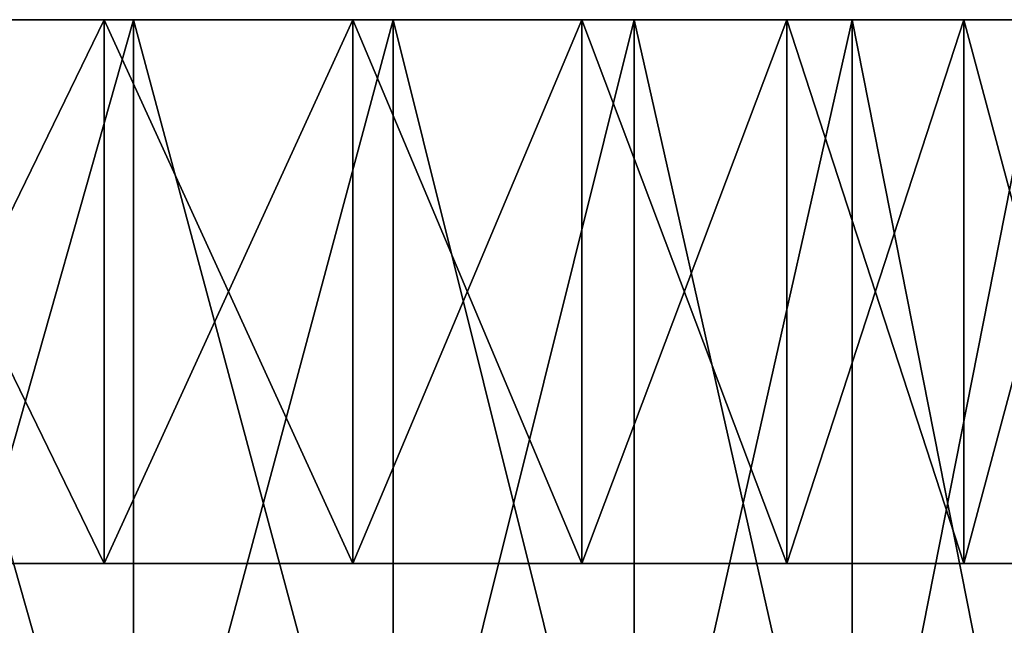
# Model space of a CAD drawing. Extents: x 0.04 to 8.7, y -7.15 to 0.
# Tile 444 of 464: x 5.81 to 7.73, y -1.18 to 0. Entities that reach past the tile are written whole.
import ezdxf

# ---------------------------------------------------------------- set-up
doc = ezdxf.new("R2010")
doc.units = 0
doc.header["$MEASUREMENT"] = 0
doc.layers.get('0').update_dxf_attribs({"linetype": 'CONTINUOUS'})

# ---------------------------------------------------------------- blocks, each defined once
blk = doc.blocks.new('ACE_M_STL')
at = {"color": 0}
for p, q in [((5.4575, 0, -3.8668), (5.9739, 0, -3.6833)), ((5.9739, 0, 3.6833), (5.4575, 0, 3.8668)), ((5.9739, 0, 3.6833), (5.4575, 0, 3.8668)), ((5.4575, 0, -3.8668), (5.9739, 0, -3.6833)), ((6.0313, 0, 4.0011), (5.4949, 0, 4.1831)), ((5.4949, 0, -4.1831), (6.0313, 0, -4.0011)), ((6.0313, 0, 4.0011), (5.4949, 0, 4.1831)), ((5.4949, 0, -4.1831), (6.0313, 0, -4.0011)), ((5.9739, 0, -3.6833), (6.4605, 0, -3.4311)), ((6.4605, 0, 3.4311), (5.9739, 0, 3.6833)), ((5.9739, 0, 3.6833), (5.9739, -1.063, 3.6833)), ((5.9739, 0, 3.6833), (5.9739, -1.063, 3.6833)), ((6.4605, 0, 3.4311), (5.9739, 0, 3.6833)), ((5.9739, 0, -3.6833), (6.4605, 0, -3.4311)), ((5.9739, 0, -3.6833), (5.9739, -1.063, -3.6833)), ((5.9739, 0, -3.6833), (5.9739, -1.063, -3.6833)), ((6.0313, -1.8898, 4.0011), (6.0313, 0, 4.0011)), ((6.5394, 0, 3.7505), (6.0313, 0, 4.0011)), ((6.0313, -1.8898, 4.0011), (6.0313, 0, 4.0011)), ((6.0313, -1.8898, -4.0011), (6.0313, 0, -4.0011)), ((6.0313, 0, -4.0011), (6.5394, 0, -3.7505)), ((6.0313, -1.8898, -4.0011), (6.0313, 0, -4.0011)), ((6.5394, 0, 3.7505), (6.0313, 0, 4.0011)), ((6.0313, 0, -4.0011), (6.5394, 0, -3.7505)), ((6.4605, 0, -3.4311), (6.9083, 0, -3.1151)), ((6.9083, 0, 3.1151), (6.4605, 0, 3.4311)), ((6.4605, 0, 3.4311), (6.4605, -1.063, 3.4311)), ((6.4605, 0, 3.4311), (6.4605, -1.063, 3.4311)), ((6.9083, 0, 3.1151), (6.4605, 0, 3.4311)), ((6.4605, 0, -3.4311), (6.9083, 0, -3.1151)), ((6.4605, 0, -3.4311), (6.4605, -1.063, -3.4311)), ((6.4605, 0, -3.4311), (6.4605, -1.063, -3.4311)), ((6.5394, -1.8898, 3.7505), (6.5394, 0, 3.7505)), ((7.0104, 0, 3.4358), (6.5394, 0, 3.7505)), ((6.5394, -1.8898, 3.7505), (6.5394, 0, 3.7505)), ((6.5394, -1.8898, -3.7505), (6.5394, 0, -3.7505)), ((6.5394, 0, -3.7505), (7.0104, 0, -3.4358)), ((6.5394, -1.8898, -3.7505), (6.5394, 0, -3.7505)), ((7.0104, 0, 3.4358), (6.5394, 0, 3.7505)), ((6.5394, 0, -3.7505), (7.0104, 0, -3.4358)), ((6.9083, 0, -3.1151), (7.3089, 0, -2.741)), ((7.3089, 0, 2.741), (6.9083, 0, 3.1151)), ((6.9083, 0, 3.1151), (6.9083, -1.063, 3.1151)), ((6.9083, 0, 3.1151), (6.9083, -1.063, 3.1151)), ((7.3089, 0, 2.741), (6.9083, 0, 3.1151)), ((6.9083, 0, -3.1151), (7.3089, 0, -2.741)), ((6.9083, 0, -3.1151), (6.9083, -1.063, -3.1151)), ((6.9083, 0, -3.1151), (6.9083, -1.063, -3.1151)), ((7.0104, -1.8898, 3.4358), (7.0104, 0, 3.4358)), ((7.4363, 0, 3.0623), (7.0104, 0, 3.4358)), ((7.0104, -1.8898, 3.4358), (7.0104, 0, 3.4358)), ((7.0104, -1.8898, -3.4358), (7.0104, 0, -3.4358)), ((7.0104, 0, -3.4358), (7.4363, 0, -3.0623)), ((7.0104, -1.8898, -3.4358), (7.0104, 0, -3.4358)), ((7.4363, 0, 3.0623), (7.0104, 0, 3.4358)), ((7.0104, 0, -3.4358), (7.4363, 0, -3.0623)), ((7.3089, 0, -2.741), (7.6548, 0, -2.3158)), ((7.6548, 0, 2.3158), (7.3089, 0, 2.741)), ((7.3089, 0, 2.741), (7.3089, -1.063, 2.741)), ((7.3089, 0, 2.741), (7.3089, -1.063, 2.741)), ((7.6548, 0, 2.3158), (7.3089, 0, 2.741)), ((7.3089, 0, -2.741), (7.6548, 0, -2.3158)), ((7.3089, 0, -2.741), (7.3089, -1.063, -2.741)), ((7.3089, 0, -2.741), (7.3089, -1.063, -2.741)), ((7.4363, -1.8898, 3.0623), (7.4363, 0, 3.0623)), ((7.8098, 0, 2.6364), (7.4363, 0, 3.0623)), ((7.4363, -1.8898, 3.0623), (7.4363, 0, 3.0623)), ((7.4363, -1.8898, -3.0623), (7.4363, 0, -3.0623)), ((7.4363, 0, -3.0623), (7.8098, 0, -2.6364)), ((7.4363, -1.8898, -3.0623), (7.4363, 0, -3.0623)), ((7.8098, 0, 2.6364), (7.4363, 0, 3.0623)), ((7.4363, 0, -3.0623), (7.8098, 0, -2.6364)), ((7.6548, 0, -2.3158), (7.9395, 0, -1.8475)), ((7.9395, 0, 1.8475), (7.6548, 0, 2.3158)), ((7.6548, 0, 2.3158), (7.6548, -1.063, 2.3158)), ((7.6548, 0, 2.3158), (7.6548, -1.063, 2.3158)), ((7.9395, 0, 1.8475), (7.6548, 0, 2.3158)), ((7.6548, 0, -2.3158), (7.9395, 0, -1.8475)), ((7.6548, 0, -2.3158), (7.6548, -1.063, -2.3158)), ((7.6548, 0, -2.3158), (7.6548, -1.063, -2.3158)), ((5.9739, -1.063, 3.6833), (5.4575, -1.063, 3.8668)), ((5.4575, -1.063, -3.8668), (5.9739, -1.063, -3.6833)), ((5.9739, -1.063, 3.6833), (5.4575, -1.063, 3.8668)), ((5.4575, -1.063, -3.8668), (5.9739, -1.063, -3.6833)), ((6.4605, -1.063, 3.4311), (5.9739, -1.063, 3.6833)), ((5.9739, -1.063, -3.6833), (6.4605, -1.063, -3.4311)), ((6.4605, -1.063, 3.4311), (5.9739, -1.063, 3.6833)), ((5.9739, -1.063, -3.6833), (6.4605, -1.063, -3.4311)), ((6.9083, -1.063, 3.1151), (6.4605, -1.063, 3.4311)), ((6.4605, -1.063, -3.4311), (6.9083, -1.063, -3.1151)), ((6.9083, -1.063, 3.1151), (6.4605, -1.063, 3.4311)), ((6.4605, -1.063, -3.4311), (6.9083, -1.063, -3.1151)), ((7.3089, -1.063, 2.741), (6.9083, -1.063, 3.1151)), ((6.9083, -1.063, -3.1151), (7.3089, -1.063, -2.741)), ((7.3089, -1.063, 2.741), (6.9083, -1.063, 3.1151)), ((6.9083, -1.063, -3.1151), (7.3089, -1.063, -2.741)), ((7.6548, -1.063, 2.3158), (7.3089, -1.063, 2.741)), ((7.3089, -1.063, -2.741), (7.6548, -1.063, -2.3158)), ((7.6548, -1.063, 2.3158), (7.3089, -1.063, 2.741)), ((7.3089, -1.063, -2.741), (7.6548, -1.063, -2.3158)), ((7.9395, -1.063, 1.8475), (7.6548, -1.063, 2.3158)), ((7.6548, -1.063, -2.3158), (7.9395, -1.063, -1.8475)), ((7.9395, -1.063, 1.8475), (7.6548, -1.063, 2.3158)), ((7.6548, -1.063, -2.3158), (7.9395, -1.063, -1.8475))]:
    blk.add_line(p, q, dxfattribs=at)
mesh = blk.add_polyface(dxfattribs=at)
corners = [(3.8087, 0, -4.2937), (4.9393, 0, -4.2937), (4.374, 0, -4.3307), (3.2531, 0, -4.1831), (5.4949, 0, -4.1831), (2.7167, 0, -4.0011), (4.374, 0, -4.0157), (3.8272, 0, -3.9783), (2.2087, 0, -3.7505), (3.2906, 0, -3.8668), (2.7741, 0, -3.6833), (1.7376, 0, -3.4358), (2.2875, 0, -3.4311), (1.3117, 0, -3.0623), (1.8397, 0, -3.1151), (1.4392, 0, -2.741), (0.9382, 0, -2.6364), (1.0933, 0, -2.3158), (0.6235, 0, -2.1654), (0.8085, 0, -1.8475), (0.373, 0, -1.6573), (0.5901, 0, -1.3448), (0.1909, 0, -1.1209), (0.4423, 0, -0.817), (0.0804, 0, -0.5653), (0.3676, 0, -0.274), (0.0433, 0), (0.3676, 0, 0.274), (0.0804, 0, 0.5653), (0.4423, 0, 0.817), (0.1909, 0, 1.1209), (0.5901, 0, 1.3448), (0.373, 0, 1.6573), (0.8085, 0, 1.8475), (0.6235, 0, 2.1654), (1.0933, 0, 2.3158), (0.9382, 0, 2.6364), (1.4392, 0, 2.741), (1.3117, 0, 3.0623), (1.8397, 0, 3.1151), (1.7376, 0, 3.4358), (2.2875, 0, 3.4311), (2.7741, 0, 3.6833), (2.2087, 0, 3.7505), (3.2906, 0, 3.8668), (2.7167, 0, 4.0011), (3.8272, 0, 3.9783), (4.374, 0, 4.0157), (3.2531, 0, 4.1831), (6.0313, 0, -4.0011), (4.9208, 0, -3.9783), (6.5394, 0, -3.7505), (5.4575, 0, -3.8668), (5.9739, 0, -3.6833), (7.0104, 0, -3.4358), (6.4605, 0, -3.4311), (7.4363, 0, -3.0623), (6.9083, 0, -3.1151), (7.3089, 0, -2.741), (7.8098, 0, -2.6364), (7.6548, 0, -2.3158), (8.1245, 0, -2.1654), (7.9395, 0, -1.8475), (8.3751, 0, -1.6573), (8.1579, 0, -1.3448), (8.5572, 0, -1.1209), (8.3058, 0, -0.817), (8.6677, 0, -0.5653), (8.3804, 0, -0.274), (8.7047, 0), (8.3804, 0, 0.274), (8.6677, 0, 0.5653), (8.3058, 0, 0.817), (8.5572, 0, 1.1209), (8.1579, 0, 1.3448), (8.3751, 0, 1.6573), (7.9395, 0, 1.8475), (8.1245, 0, 2.1654), (7.6548, 0, 2.3158), (7.8098, 0, 2.6364), (7.3089, 0, 2.741), (7.4363, 0, 3.0623), (6.9083, 0, 3.1151), (7.0104, 0, 3.4358), (6.4605, 0, 3.4311), (5.9739, 0, 3.6833), (6.5394, 0, 3.7505), (5.4575, 0, 3.8668), (6.0313, 0, 4.0011), (4.9208, 0, 3.9783), (5.4949, 0, 4.1831), (3.8087, 0, 4.2937), (4.9393, 0, 4.2937), (4.374, 0, 4.3307)]
mesh.append_faces([[corners[k] for k in face] for face in [(0, 1, 2), (92, 91, 93)]], dxfattribs={"vtx0": -1, "color": 0})
mesh.append_faces([[corners[k] for k in face] for face in [(1, 3, 4), (6, 5, 7), (7, 8, 9), (9, 8, 10), (10, 11, 12), (12, 13, 14), (14, 13, 15), (15, 16, 17), (17, 18, 19), (19, 20, 21), (21, 22, 23), (23, 24, 25), (25, 26, 27), (27, 28, 29), (29, 30, 31), (31, 32, 33), (33, 34, 35), (35, 36, 37), (37, 38, 39), (39, 40, 41), (41, 40, 42), (42, 43, 44), (44, 45, 46), (46, 45, 47), (49, 50, 51), (51, 53, 54), (54, 55, 56), (56, 58, 59), (59, 60, 61), (61, 62, 63), (63, 64, 65), (65, 66, 67), (67, 68, 69), (69, 70, 71), (71, 72, 73), (73, 74, 75), (75, 76, 77), (77, 78, 79), (79, 80, 81), (81, 82, 83), (83, 85, 86), (86, 87, 88), (88, 47, 90), (90, 91, 92)]], dxfattribs={"vtx0": -1, "vtx1": -1, "color": 0})
mesh.append_faces([[corners[k] for k in face] for face in [(4, 5, 6), (90, 47, 48)]], dxfattribs={"vtx0": -1, "vtx1": -1, "vtx2": -1, "color": 0})
mesh.append_faces([[corners[k] for k in face] for face in [(1, 0, 3), (4, 3, 5), (7, 5, 8), (10, 8, 11), (12, 11, 13), (15, 13, 16), (17, 16, 18), (19, 18, 20), (21, 20, 22), (23, 22, 24), (25, 24, 26), (27, 26, 28), (29, 28, 30), (31, 30, 32), (33, 32, 34), (35, 34, 36), (37, 36, 38), (39, 38, 40), (42, 40, 43), (44, 43, 45), (47, 45, 48), (6, 49, 4), (49, 6, 50), (51, 50, 52), (51, 52, 53), (54, 53, 55), (56, 55, 57), (56, 57, 58), (59, 58, 60), (61, 60, 62), (63, 62, 64), (65, 64, 66), (67, 66, 68), (69, 68, 70), (71, 70, 72), (73, 72, 74), (75, 74, 76), (77, 76, 78), (79, 78, 80), (81, 80, 82), (83, 82, 84), (83, 84, 85), (86, 85, 87), (88, 87, 89), (88, 89, 47), (90, 48, 91)]], dxfattribs={"vtx0": -1, "vtx2": -1, "color": 0})
mesh = blk.add_polyface(dxfattribs=at)
corners = [(5.9739, 0, 3.6833), (5.4575, -1.063, 3.8668), (5.4575, 0, 3.8668), (5.9739, -1.063, 3.6833)]
mesh.append_faces([[corners[k] for k in face] for face in [(0, 1, 2), (1, 0, 3)]], dxfattribs={"vtx0": -1, "color": 0})
mesh = blk.add_polyface(dxfattribs=at)
corners = [(5.9739, -1.063, -3.6833), (5.4575, 0, -3.8668), (5.4575, -1.063, -3.8668), (5.9739, 0, -3.6833)]
mesh.append_faces([[corners[k] for k in face] for face in [(0, 1, 2), (1, 0, 3)]], dxfattribs={"vtx0": -1, "color": 0})
mesh = blk.add_polyface(dxfattribs=at)
corners = [(6.0313, -1.8898, 4.0011), (5.4949, 0, 4.1831), (5.4949, -1.8898, 4.1831), (6.0313, 0, 4.0011)]
mesh.append_faces([[corners[k] for k in face] for face in [(0, 1, 2), (1, 0, 3)]], dxfattribs={"vtx0": -1, "color": 0})
mesh = blk.add_polyface(dxfattribs=at)
corners = [(6.0313, 0, -4.0011), (5.4949, -1.8898, -4.1831), (5.4949, 0, -4.1831), (6.0313, -1.8898, -4.0011)]
mesh.append_faces([[corners[k] for k in face] for face in [(0, 1, 2), (1, 0, 3)]], dxfattribs={"vtx0": -1, "color": 0})
mesh = blk.add_polyface(dxfattribs=at)
corners = [(6.4605, 0, 3.4311), (5.9739, -1.063, 3.6833), (5.9739, 0, 3.6833), (6.4605, -1.063, 3.4311)]
mesh.append_faces([[corners[k] for k in face] for face in [(0, 1, 2), (1, 0, 3)]], dxfattribs={"vtx0": -1, "color": 0})
mesh = blk.add_polyface(dxfattribs=at)
corners = [(6.4605, -1.063, -3.4311), (5.9739, 0, -3.6833), (5.9739, -1.063, -3.6833), (6.4605, 0, -3.4311)]
mesh.append_faces([[corners[k] for k in face] for face in [(0, 1, 2), (1, 0, 3)]], dxfattribs={"vtx0": -1, "color": 0})
mesh = blk.add_polyface(dxfattribs=at)
corners = [(6.5394, -1.8898, 3.7505), (6.0313, 0, 4.0011), (6.0313, -1.8898, 4.0011), (6.5394, 0, 3.7505)]
mesh.append_faces([[corners[k] for k in face] for face in [(0, 1, 2), (1, 0, 3)]], dxfattribs={"vtx0": -1, "color": 0})
mesh = blk.add_polyface(dxfattribs=at)
corners = [(6.5394, 0, -3.7505), (6.0313, -1.8898, -4.0011), (6.0313, 0, -4.0011), (6.5394, -1.8898, -3.7505)]
mesh.append_faces([[corners[k] for k in face] for face in [(0, 1, 2), (1, 0, 3)]], dxfattribs={"vtx0": -1, "color": 0})
mesh = blk.add_polyface(dxfattribs=at)
corners = [(6.9083, 0, 3.1151), (6.4605, -1.063, 3.4311), (6.4605, 0, 3.4311), (6.9083, -1.063, 3.1151)]
mesh.append_faces([[corners[k] for k in face] for face in [(0, 1, 2), (1, 0, 3)]], dxfattribs={"vtx0": -1, "color": 0})
mesh = blk.add_polyface(dxfattribs=at)
corners = [(6.9083, -1.063, -3.1151), (6.4605, 0, -3.4311), (6.4605, -1.063, -3.4311), (6.9083, 0, -3.1151)]
mesh.append_faces([[corners[k] for k in face] for face in [(0, 1, 2), (1, 0, 3)]], dxfattribs={"vtx0": -1, "color": 0})
mesh = blk.add_polyface(dxfattribs=at)
corners = [(7.0104, -1.8898, 3.4358), (6.5394, 0, 3.7505), (6.5394, -1.8898, 3.7505), (7.0104, 0, 3.4358)]
mesh.append_faces([[corners[k] for k in face] for face in [(0, 1, 2), (1, 0, 3)]], dxfattribs={"vtx0": -1, "color": 0})
mesh = blk.add_polyface(dxfattribs=at)
corners = [(7.0104, 0, -3.4358), (6.5394, -1.8898, -3.7505), (6.5394, 0, -3.7505), (7.0104, -1.8898, -3.4358)]
mesh.append_faces([[corners[k] for k in face] for face in [(0, 1, 2), (1, 0, 3)]], dxfattribs={"vtx0": -1, "color": 0})
mesh = blk.add_polyface(dxfattribs=at)
corners = [(7.3089, 0, 2.741), (6.9083, -1.063, 3.1151), (6.9083, 0, 3.1151), (7.3089, -1.063, 2.741)]
mesh.append_faces([[corners[k] for k in face] for face in [(0, 1, 2), (1, 0, 3)]], dxfattribs={"vtx0": -1, "color": 0})
mesh = blk.add_polyface(dxfattribs=at)
corners = [(7.3089, -1.063, -2.741), (6.9083, 0, -3.1151), (6.9083, -1.063, -3.1151), (7.3089, 0, -2.741)]
mesh.append_faces([[corners[k] for k in face] for face in [(0, 1, 2), (1, 0, 3)]], dxfattribs={"vtx0": -1, "color": 0})
mesh = blk.add_polyface(dxfattribs=at)
corners = [(7.4363, -1.8898, 3.0623), (7.0104, 0, 3.4358), (7.0104, -1.8898, 3.4358), (7.4363, 0, 3.0623)]
mesh.append_faces([[corners[k] for k in face] for face in [(0, 1, 2), (1, 0, 3)]], dxfattribs={"vtx0": -1, "color": 0})
mesh = blk.add_polyface(dxfattribs=at)
corners = [(7.4363, 0, -3.0623), (7.0104, -1.8898, -3.4358), (7.0104, 0, -3.4358), (7.4363, -1.8898, -3.0623)]
mesh.append_faces([[corners[k] for k in face] for face in [(0, 1, 2), (1, 0, 3)]], dxfattribs={"vtx0": -1, "color": 0})
mesh = blk.add_polyface(dxfattribs=at)
corners = [(7.3089, 0, 2.741), (7.6548, -1.063, 2.3158), (7.3089, -1.063, 2.741), (7.6548, 0, 2.3158)]
mesh.append_faces([[corners[k] for k in face] for face in [(0, 1, 2), (1, 0, 3)]], dxfattribs={"vtx0": -1, "color": 0})
mesh = blk.add_polyface(dxfattribs=at)
corners = [(7.6548, 0, -2.3158), (7.3089, -1.063, -2.741), (7.6548, -1.063, -2.3158), (7.3089, 0, -2.741)]
mesh.append_faces([[corners[k] for k in face] for face in [(0, 1, 2), (1, 0, 3)]], dxfattribs={"vtx0": -1, "color": 0})
mesh = blk.add_polyface(dxfattribs=at)
corners = [(7.8098, 0, 2.6364), (7.4363, -1.8898, 3.0623), (7.8098, -1.8898, 2.6364), (7.4363, 0, 3.0623)]
mesh.append_faces([[corners[k] for k in face] for face in [(0, 1, 2), (1, 0, 3)]], dxfattribs={"vtx0": -1, "color": 0})
mesh = blk.add_polyface(dxfattribs=at)
corners = [(7.4363, 0, -3.0623), (7.8098, -1.8898, -2.6364), (7.4363, -1.8898, -3.0623), (7.8098, 0, -2.6364)]
mesh.append_faces([[corners[k] for k in face] for face in [(0, 1, 2), (1, 0, 3)]], dxfattribs={"vtx0": -1, "color": 0})
mesh = blk.add_polyface(dxfattribs=at)
corners = [(7.6548, 0, 2.3158), (7.9395, -1.063, 1.8475), (7.6548, -1.063, 2.3158), (7.9395, 0, 1.8475)]
mesh.append_faces([[corners[k] for k in face] for face in [(0, 1, 2), (1, 0, 3)]], dxfattribs={"vtx0": -1, "color": 0})
mesh = blk.add_polyface(dxfattribs=at)
corners = [(7.9395, 0, -1.8475), (7.6548, -1.063, -2.3158), (7.9395, -1.063, -1.8475), (7.6548, 0, -2.3158)]
mesh.append_faces([[corners[k] for k in face] for face in [(0, 1, 2), (1, 0, 3)]], dxfattribs={"vtx0": -1, "color": 0})
mesh = blk.add_polyface(dxfattribs=at)
corners = [(3.8272, -1.063, -3.9783), (4.9208, -1.063, -3.9783), (4.374, -1.063, -4.0157), (3.2906, -1.063, -3.8668), (5.4575, -1.063, -3.8668), (2.7741, -1.063, -3.6833), (5.9739, -1.063, -3.6833), (2.2875, -1.063, -3.4311), (6.4605, -1.063, -3.4311), (1.8397, -1.063, -3.1151), (6.9083, -1.063, -3.1151), (1.4392, -1.063, -2.741), (7.3089, -1.063, -2.741), (1.0933, -1.063, -2.3158), (7.6548, -1.063, -2.3158), (0.8085, -1.063, -1.8475), (7.9395, -1.063, -1.8475), (0.5901, -1.063, -1.3448), (8.1579, -1.063, -1.3448), (0.4423, -1.063, -0.817), (8.3058, -1.063, -0.817), (0.3676, -1.063, -0.274), (8.3804, -1.063, -0.274), (0.3676, -1.063, 0.274), (8.3804, -1.063, 0.274), (0.4423, -1.063, 0.817), (8.3058, -1.063, 0.817), (0.5901, -1.063, 1.3448), (8.1579, -1.063, 1.3448), (0.8085, -1.063, 1.8475), (7.9395, -1.063, 1.8475), (1.0933, -1.063, 2.3158), (7.6548, -1.063, 2.3158), (1.4392, -1.063, 2.741), (7.3089, -1.063, 2.741), (1.8397, -1.063, 3.1151), (6.9083, -1.063, 3.1151), (2.2875, -1.063, 3.4311), (6.4605, -1.063, 3.4311), (2.7741, -1.063, 3.6833), (5.9739, -1.063, 3.6833), (3.2906, -1.063, 3.8668), (5.4575, -1.063, 3.8668), (3.8272, -1.063, 3.9783), (4.9208, -1.063, 3.9783), (4.374, -1.063, 4.0157)]
mesh.append_faces([[corners[k] for k in face] for face in [(0, 1, 2), (44, 43, 45)]], dxfattribs={"vtx0": -1, "color": 0})
mesh.append_faces([[corners[k] for k in face] for face in [(1, 3, 4), (4, 5, 6), (6, 7, 8), (8, 9, 10), (10, 11, 12), (12, 13, 14), (14, 15, 16), (16, 17, 18), (18, 19, 20), (20, 21, 22), (22, 23, 24), (24, 25, 26), (26, 27, 28), (28, 29, 30), (30, 31, 32), (32, 33, 34), (34, 35, 36), (36, 37, 38), (38, 39, 40), (40, 41, 42), (42, 43, 44)]], dxfattribs={"vtx0": -1, "vtx1": -1, "color": 0})
mesh.append_faces([[corners[k] for k in face] for face in [(1, 0, 3), (4, 3, 5), (6, 5, 7), (8, 7, 9), (10, 9, 11), (12, 11, 13), (14, 13, 15), (16, 15, 17), (18, 17, 19), (20, 19, 21), (22, 21, 23), (24, 23, 25), (26, 25, 27), (28, 27, 29), (30, 29, 31), (32, 31, 33), (34, 33, 35), (36, 35, 37), (38, 37, 39), (40, 39, 41), (42, 41, 43)]], dxfattribs={"vtx0": -1, "vtx2": -1, "color": 0})

msp = doc.modelspace()

# ---------------------------------------------------------------- block references
at = {"color": 0}
msp.add_blockref('ACE_M_STL', (0, 0), dxfattribs=at)

doc.saveas('drawing.dxf')
